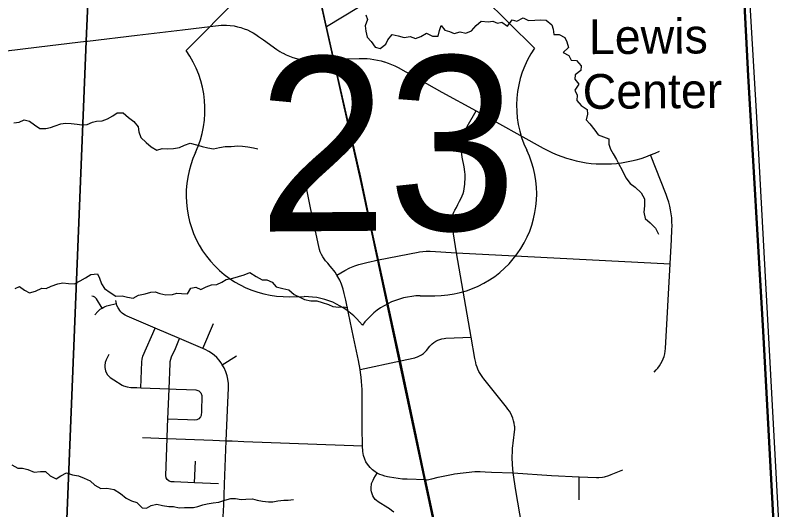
# Model space of a CAD drawing. Extents: x 114604 to 551442, y 316898 to 567001.
# Drawn here: x 194482 to 203831, y 466246 to 472164 of the extents above; entities that cross this region are included whole.
import ezdxf

# ---------------------------------------------------------------- set-up
doc = ezdxf.new("R2010")
doc.units = 0
for name, color, linetype in [('_CIVIL_CONSTRUCTION', 7, 'Continuous'), ('GE_P_Alignment_1000_Bearings', 7, 'Continuous'), ('GE_P_Alignment_1000_Cardinal_Points', 7, 'Continuous'), ('GE_P_Alignment_1000_Stations', 7, 'Continuous'), ('GE_P_Alignment_500_Bearings', 7, 'Continuous'), ('GE_P_Alignment_500_Cardinal_Points', 7, 'Continuous'), ('GE_P_Alignment_500_Distances', 7, 'Continuous'), ('PM_P_Cells', 7, 'Continuous')]:
    doc.layers.add(name, color=color, linetype=linetype)

msp = doc.modelspace()

# ---------------------------------------------------------------- linework, layer by layer
at = {"layer": 'GE_P_Alignment_1000_Bearings'}
for points in [[(201217, 450546.7), (200996, 454195.7), (200804.1, 457856.9), (200120.7, 462889.2), (199964.4, 463944.8), (199858.2, 464518.6), (199494.7, 466075.9), (198624.5, 470165), (197659.2, 474473.8), (196383.8, 480224.9)], [(204449.4, 450394.8), (204311.4, 452868.7), (204173.1, 455279), (204017.9, 457939.5), (203903.7, 460071.1), (203748, 462907.4), (203634.6, 464784.5), (203576.3, 465870), (203439.7, 468382.1), (203262.4, 471440.6), (203163.6, 473310), (202985.8, 476617.4), (202836.1, 479159.8)], [(204462, 450395.5), (204324, 452869.4), (204185.7, 455279.7), (204030.4, 457940.2), (203916.2, 460071.8), (203760.5, 462908.1), (203647.1, 464785.2), (203588.8, 465870.7), (203452.2, 468382.8), (203274.9, 471441.3), (203176.1, 473310.7), (202998.4, 476618.1), (202848.6, 479160.5)], [(204519.6, 450390.9), (204388.9, 452745.6), (204237.1, 455321.9), (204094.9, 457929.9), (203978.2, 460007.6), (203815.1, 462919.8), (203661.1, 465583.7), (203516.7, 468228.3), (203370.7, 470946.3), (203228.6, 473311.1), (203080.2, 476082.6), (202926.9, 478847)]]:
    msp.add_lwpolyline(points, dxfattribs=at)
at = {"layer": 'GE_P_Alignment_1000_Cardinal_Points'}
for p, q in [((196725.7, 468176), (196853.3, 468475.7)), ((196960.3, 467980.5), (197129.2, 468087.7)), ((198611.6, 467921.2), (199095.4, 468025.6)), ((197217.3, 467061), (198640.6, 467007.3)), ((196628.2, 466564.6), (196638.4, 466823.1)), ((201238.7, 466360.7), (201238.4, 466636.4))]:
    msp.add_line(p, q, dxfattribs=at)
for points in [[(199989.8, 468053.8), (199941.9, 468312), (199766.7, 469322.6), (199718.3, 469623.1), (199714.5, 469653.2), (199713.2, 469683.4), (199714.6, 469713.7), (199718.4, 469743.7), (199722.6, 469766.5), (199729, 469788.8), (199737.7, 469810.2), (199748.5, 469830.7), (199766.1, 469866.2), (199782.6, 469902.2), (199803.4, 469939.3), (199822.4, 469977.4), (199835.7, 470003.5), (199846.8, 470030.6), (199855.5, 470058.6), (199861.8, 470087.2), (199865.6, 470116.2), (199867, 470145.5), (199868.7, 470173.2), (199871.2, 470201.6), (199873.2, 470229.2), (199871.9, 470259.8), (199869, 470290.3), (199864.4, 470320.6), (199864, 470323.2), (199859, 470350.7), (199837.6, 470466), (199832, 470503.6), (199829, 470541.4), (199828.6, 470579.4), (199830.8, 470617.2), (199835.6, 470654.9), (199843, 470692.1), (199853, 470728.7), (199865.4, 470764.6), (199880.3, 470799.5), (199897.6, 470833.3), (200002, 471021.6)], [(202136.1, 467891.3), (202160.9, 467916.8), (202182.3, 467940.5), (202201.7, 467965.9), (202219, 467992.7), (202234.1, 468020.9), (202246.9, 468050.1), (202257.3, 468080.3), (202265.3, 468111.2), (202270.9, 468142.7), (202273.8, 468174.5), (202328.3, 469187.4), (202344.7, 469480.8), (202351.1, 469598.5), (202352.5, 469646.1), (202351.6, 469693.7), (202348.5, 469741.3), (202343.2, 469788.6), (202335.6, 469835.6), (202325.7, 469882.2), (202313.6, 469928.3), (202299.4, 469973.8), (202283, 470018.5), (202095.9, 470493.9)], [(198816.4, 466680.7), (198793.7, 466694.4), (198761.1, 466718.7), (198731.8, 466746.7), (198699.5, 466787.8), (198681.7, 466817.7), (198667.1, 466849.3), (198652.9, 466893.5), (198645.1, 466939.2), (198640.6, 467007.3), (198637.6, 467225.4), (198638.6, 467547.8), (198636.5, 467683.6), (198630.5, 467780.7), (198626.2, 467829.2), (198617.7, 467888), (198611.6, 467921.2), (198591.8, 468031.9), (198533.5, 468309), (198472.4, 468599.5), (198440.1, 468753.1), (198422.8, 468835.2), (198409.6, 468887.2), (198389.8, 468945), (198367.8, 468995.4), (198331.4, 469051.6), (198314.2, 469087.3), (198297.9, 469110.1), (198279, 469134.1), (198254.1, 469163), (198225.3, 469196), (198198.5, 469226.5), (198180.5, 469248.8), (198163.7, 469273.6), (198149, 469300), (198134.4, 469333.1), (198125, 469361.6), (198116.4, 469398.5), (198023.3, 469840.9), (197956.1, 470160.6)], [(198331.4, 469051.6), (198429.4, 469110.3), (198488.9, 469139.9), (198550.2, 469165.1), (198597.2, 469181.2), (198645, 469194.9), (198693.4, 469206), (198833.3, 469236.8), (199309.9, 469329.9), (199325.6, 469332.6), (199365.6, 469337.6), (199405.8, 469339.9), (199446.1, 469339.5), (199452.6, 469339.2), (199766.7, 469322.6), (200779.3, 469269.5), (202328.3, 469187.4)], [(195519.5, 468659.5), (195453.3, 468769.1), (195445.1, 468779.3), (195430.9, 468790.8), (195414.4, 468798.6), (195397.4, 468802.7)], [(195432.7, 468579.7), (195468, 468618), (195483.7, 468633.2), (195497.2, 468644.2), (195519.5, 468659.5), (195537.9, 468669.5), (195553.8, 468676.7), (195574.2, 468684.1), (195591.1, 468688.8), (195691.2, 468712.6)], [(196986.2, 466540.3), (196986.6, 466549.9), (197005.1, 467069.2), (197020.7, 467437), (197033.2, 467705), (197032.5, 467755.8), (197026.6, 467806.2), (197017.6, 467847.6), (197002.2, 467895.9), (196981.8, 467942.4), (196960.3, 467980.5), (196942.3, 468007.5), (196921.6, 468034.3), (196893.2, 468065.6), (196862.1, 468094.3), (196828.7, 468120.3), (196800.3, 468138.8), (196755.6, 468162.9), (196725.7, 468176), (196448.9, 468293.9), (196154.5, 468419.4), (195821, 468561.4), (195796.4, 468573.7), (195776.7, 468586.6), (195761.3, 468598.8), (195744.4, 468615.2), (195731.7, 468630.1), (195718.2, 468649.4), (195710.4, 468663), (195697.6, 468691.7), (195691.2, 468712.6), (195687.5, 468729.7), (195685, 468748.9)], [(195983.6, 467704.2), (195995.9, 468012.7), (195999.7, 468047.4), (196009, 468083.3), (196154.5, 468419.4)], [(196914.1, 466552.8), (196628.2, 466564.6), (196384.1, 466574.5), (196348.4, 466576.3), (196321.4, 466585.1), (196298.9, 466604.3), (196287.1, 466625.7), (196283, 466653.7), (196298.2, 467097.1), (196302.7, 467235.3), (196307.5, 467328), (196321.9, 467690.7), (196334, 467993.7), (196336.8, 468020.5), (196342.6, 468046.7), (196352.1, 468073.9), (196397.3, 468172.9), (196448.9, 468293.9)], [(199095.4, 468025.6), (199267.2, 468063.7), (199276.8, 468066.1), (199302, 468074.7), (199326.2, 468085.9), (199349.2, 468099.4), (199370.8, 468115.1), (199390.6, 468132.9), (199408.3, 468152.2), (199448.6, 468200.8), (199457, 468210.4), (199476, 468229.2), (199496.7, 468246), (199519, 468260.6), (199542.6, 468272.9), (199567.4, 468282.9), (199593, 468290.3), (199619.2, 468295.1), (199641.2, 468297.1), (199941.9, 468312)], [(195599.6, 468104), (195567.7, 468040.5), (195555.5, 468007), (195550.3, 467972.3), (195551.2, 467944.8), (195559.4, 467907.6), (195581.4, 467864.2), (195616.9, 467826.5), (195660.3, 467797.9), (195759.6, 467736.5), (195777.4, 467728.2), (195821, 467714.4), (195864.2, 467708.9), (195936.1, 467706.1), (195983.6, 467704.2), (196321.9, 467690.7), (196408.6, 467687.3), (196530.7, 467682.4), (196644.1, 467677.9), (196678.4, 467668.1), (196703.9, 467644.1), (196715.6, 467612.4), (196708.9, 467417.7), (196705.7, 467372.9), (196698.1, 467353.5), (196678.1, 467330.4), (196654.3, 467318.3), (196631.7, 467315.2), (196542.6, 467318.7), (196307.5, 467328)], [(199999.6, 468002.6), (199998.4, 468007.3), (199989.8, 468053.8)], [(200465.8, 467205.8), (200467.5, 467221.2), (200466.8, 467234.9), (200465.3, 467248.5), (200459.9, 467279.1), (200452.4, 467309.2), (200442.8, 467338.8), (200431.3, 467367.6), (200417.9, 467395.6), (200402.5, 467422.5), (200385.4, 467448.4), (200366.5, 467473.1), (200096.7, 467810.9), (200083.7, 467827.1), (200066.4, 467850), (200050.7, 467874.1), (200036.7, 467899.2), (200024.4, 467925.2), (200013.9, 467951.9), (200005.2, 467979.3), (199999.6, 468002.6)], [(201332.7, 464753.2), (201239.1, 464756.5), (201178.8, 464782.1), (201131.5, 464815.8), (201055.2, 464877.9), (201005.1, 464945.5), (200920.3, 465104.3), (200708, 465511), (200682.8, 465574.8), (200597.3, 465857.7), (200551.4, 466054.4), (200479.6, 466471.9), (200447.4, 466685.4), (200439.3, 466785.6), (200437.9, 466811.9), (200437, 466838.3), (200436.8, 466865.9), (200437.3, 466894), (200438.1, 466922.2), (200439.5, 466950.3), (200441.4, 466978.4), (200443.8, 467006.5), (200447.5, 467041.7), (200465.8, 467205.8)], [(196002.1, 467108.8), (196298.2, 467097.1), (196846.2, 467075.5), (197005.1, 467069.2), (197080.2, 467066.2), (197217.3, 467061)], [(199015.1, 466211.7), (198990.3, 466233.8), (198965.7, 466252), (198944.4, 466265.4), (198828.1, 466335.7), (198809, 466351), (198794.2, 466365.8), (198776.1, 466389.2), (198763.9, 466410.4), (198755, 466431.3), (198747.3, 466458.1), (198744.3, 466477), (198743, 466496.2), (198743.8, 466517.1), (198747.1, 466539.5), (198750.8, 466554.8), (198760.4, 466581), (198767.4, 466595.1), (198778.4, 466614.5), (198816.4, 466680.7)], [(199397.7, 466600.8), (199176, 466606.6), (199122, 466610.4), (198963.1, 466631.5), (198940.9, 466634.8), (198910.3, 466644.6), (198877.4, 466654.9), (198850.1, 466664.7), (198816.4, 466680.7)], [(199397.7, 466600.8), (199414.8, 466601), (199472.6, 466614.2), (199547.4, 466631.9), (199729.4, 466668.5), (199744.4, 466670.4)], [(199744.4, 466670.4), (199989.4, 466700.2), (200051.6, 466699.4), (200112.9, 466697.3), (200187.4, 466692.9), (200447.4, 466685.4)], [(200447.4, 466685.4), (200907.3, 466650.9), (201238.4, 466636.4), (201444.6, 466628.1), (201473.2, 466628.2), (201518.5, 466632.6), (201544, 466637.3), (201593.3, 466651.6), (201623.6, 466663.9), (201640.8, 466672.2), (201761.4, 466720.7)], [(196971, 466156.8), (196976.7, 466301.2), (196986.2, 466540.3)]]:
    msp.add_lwpolyline(points, dxfattribs=at)
at = {"layer": 'GE_P_Alignment_1000_Stations'}
for points in [[(198198, 472084.2), (197836.9, 473737.6), (197791.7, 473925.7), (197630.9, 474638.1), (197450.8, 475425), (197303.7, 476086.5), (197054.4, 477227.7)], [(198607.2, 470285.6), (198593.8, 470348.5), (198299.2, 471641.6), (198209.2, 472032.6), (198198, 472084.2)], [(200797.8, 457878.2), (200737.3, 458455.7), (200688.1, 458833.6), (200571, 459626.9), (200372.6, 461087.5), (200230.6, 462109.9), (200128.8, 462839.2), (200093.1, 463096), (199965.3, 464001.5), (199919.2, 464279.7), (199886.9, 464458), (199871, 464520.9), (199842.9, 464658.9), (199629.6, 465567.3), (199503.4, 466110.7), (199407, 466556.3), (199397.7, 466600.8), (199289.1, 467118.5), (199095.4, 468025.6), (198833.3, 469236.8), (198769.2, 469526.6), (198607.2, 470285.6)]]:
    msp.add_lwpolyline(points, dxfattribs=at)
at = {"layer": 'GE_P_Alignment_500_Bearings'}
msp.add_line((198209.2, 472032.6), (200748.7, 473577), dxfattribs=at)
for points in [[(195343.1, 471857.6), (195939.2, 471928.5), (196483.8, 471993.3), (196947.3, 472047.9)], [(196947.3, 472047.9), (196963, 472049.7), (197009.3, 472048.4), (197055.6, 472045.4), (197101.8, 472040.8), (197142.9, 472031.2), (197183.7, 472020.1), (197224, 472007.3), (197263.7, 471993), (197297.9, 471975.5), (197331.4, 471956.6), (197364, 471936.4), (197395.8, 471914.8), (197452.9, 471874.2), (197615.7, 471758.6), (197651.5, 471734.8), (197677.9, 471719.4), (197688.7, 471713.1), (197727.1, 471693.8), (197766.6, 471676.7), (197807.1, 471662.1), (197848.3, 471649.9), (197890.2, 471640.2), (197932.7, 471633.1), (197975.5, 471628.5), (198018.4, 471626.5), (198061.5, 471627.1), (198076.5, 471628), (198299.2, 471641.6)], [(191703.5, 471443.6), (192078.4, 471478.7), (192381.5, 471510.6), (193351.8, 471618.9), (194897.9, 471804.3), (195327.7, 471855.8), (195343.1, 471857.6)], [(198299.2, 471641.6), (198601.2, 471649.9), (198645.2, 471650.7), (198689.2, 471649.3), (198697, 471648.7), (198733.1, 471645.7), (198776.8, 471640), (198820.1, 471632), (198863, 471621.9), (198902.2, 471610.6), (198905.3, 471609.7), (198947, 471595.4), (198987.8, 471579), (199027.9, 471560.6), (199066.9, 471540.2), (199592.9, 471248.5), (200002, 471021.6), (200809.1, 470573.9), (200862.7, 470545.6), (200917.4, 470519.5), (200973, 470495.6), (201029.6, 470474), (201087, 470454.7), (201145.1, 470437.7), (201203.9, 470423.1), (201263.2, 470410.9), (201323, 470401), (201383.1, 470393.6), (201443.5, 470388.6), (201504, 470386.1), (201564.6, 470386), (201625.1, 470388.3), (201685.5, 470393.1), (201745.6, 470400.4), (201805.4, 470410), (201864.8, 470422.1), (201923.6, 470436.5), (201981.8, 470453.3), (202039.3, 470472.4), (202095.9, 470493.9), (202149.1, 470516.5), (202201.5, 470541.1)]]:
    msp.add_lwpolyline(points, dxfattribs=at)
at = {"layer": 'GE_P_Alignment_500_Cardinal_Points'}
for p, q in [((197390.9, 472620.7), (196527.1, 471744.3)), ((200703.5, 471774.5), (199827.1, 472638.3)), ((197766.5, 468794.8), (197940.6, 468796)), ((199332.7, 468806.1), (199506.7, 468807.4))]:
    msp.add_line(p, q, dxfattribs=at)
for centre, radius, start, end in [((201706.4, 471083), 1218.2, 145.41283, 205.86663), ((195534.3, 471038.4), 1218.2, 334.96084, 35.41465), ((197744.2, 470012.8), 1218.2, 155.24563, 271.05197), ((199511.5, 470025.5), 1218.2, 269.7755, 25.58184), ((197946.9, 467926), 870.1, 37.28363, 90.41373), ((199339, 467936), 870.1, 90.41374, 143.54384)]:
    msp.add_arc(centre, radius, start, end, dxfattribs=at)
at = {"layer": 'GE_P_Alignment_500_Distances'}
for points in [[(195626.9, 478683.1), (195326.5, 471858.6), (195040.1, 464746.1), (194758, 457741.5), (194606.7, 453032), (194559.6, 451565), (194534.6, 450787.1), (194498.6, 450788.7), (189135.1, 451027), (187658.9, 451091.3), (187073.4, 451122.5), (185831.4, 451190.3), (184719.1, 451230.2), (180983.3, 451413.1), (180912.9, 451416.4), (178654.1, 451485.6)], [(194606.7, 453032), (194758, 457741.5), (195040.1, 464746.1), (195326.5, 471858.6), (195626.9, 478683.1)]]:
    msp.add_lwpolyline(points, dxfattribs=at)
at = {"layer": 'PM_P_Cells'}
for points in [[(198681.2, 472172.3), (198699.6, 472118.4), (198674.2, 472040.1), (198682.7, 471976), (198697.2, 471906.1), (198745.6, 471852.4), (198794.1, 471784.6), (198852.1, 471771), (198921.7, 471821.6), (198943.3, 471873.8), (198998.7, 471938.3), (199066.8, 471922.7), (199140.9, 471903.2), (199212.7, 471911.8), (199276.8, 471890.2), (199340.6, 471912.7), (199410.2, 471953.2), (199478.5, 471917.7), (199546.4, 471916.1), (199563.9, 471986.3), (199585.4, 472044.6), (199629.8, 471990.8), (199683.8, 471975.2), (199742, 471949.6), (199811.8, 471968.1), (199881.8, 471952.6), (199949.5, 471983.1), (200003, 472045.5), (200062.6, 472096), (200148.6, 472088.6), (200204.4, 472099), (200258.6, 472073.4), (200312.5, 472083.8), (200378.8, 472038.2), (200434.1, 472112.7), (200490.2, 472097.1), (200567.9, 472135.7), (200632, 472104.1), (200705.9, 472110.6), (200777.8, 472115.1), (200843.8, 472107.6), (200912.2, 472052), (200926.6, 472000), (200935.1, 471936), (200999, 471938.4), (201065.2, 471902.9), (201089.6, 471851), (201112.1, 471783.1), (201048.6, 471720.5), (201116.8, 471687), (201141.2, 471631.1), (201205.2, 471627.5), (201261.6, 471561.8), (201258.1, 471507.7), (201192.5, 471455.2), (201184.9, 471403.1), (201235.3, 471343.3), (201185.9, 471270.9), (201214.4, 471211), (201208.9, 471146.9), (201263.3, 471085.2), (201333.6, 471037.6), (201340, 470983.6), (201324.5, 470915.4), (201364.9, 470865.6), (201425.4, 470791.9), (201465.8, 470734.1), (201531.9, 470710.5), (201594.1, 470686.9), (201594.6, 470622.9), (201613, 470562.9), (201647.4, 470509.1), (201685.9, 470439.2), (201714.3, 470383.4), (201748.7, 470321.5), (201797.5, 470221.7), (201850, 470150), (201910.2, 470108.3), (201980.7, 470040.7), (202021.2, 469966.9), (202021.8, 469884.8), (202012.5, 469806.6), (202031, 469730.6), (202089.4, 469679), (202153.8, 469615.3), (202190.3, 469545.5)], [(194460.8, 470878.4), (194522.7, 470886.9), (194586.4, 470915.4), (194648.5, 470899.8), (194708.8, 470854.2), (194773, 470810.6), (194845, 470813.1), (194898.8, 470823.5), (194954.6, 470844), (195024.4, 470866.5), (195080.3, 470874.9), (195148.2, 470871.4), (195218.2, 470863.9), (195274.3, 470854.3), (195338.2, 470860.7), (195401.9, 470887.2), (195453.8, 470897.6), (195521.7, 470904.1), (195583.4, 470928.6), (195647.1, 470961.1), (195698.8, 470997.5), (195770.7, 470998), (195837.1, 470942.4), (195899.4, 470896.8), (195951.8, 470831.1), (195958.3, 470771.1), (195984.8, 470703.2), (196047.2, 470643.6), (196105.5, 470591.9), (196175.8, 470552.4), (196237.6, 470570.9), (196305.5, 470569.3), (196373.5, 470569.8), (196445.3, 470582.4), (196507, 470612.8), (196574.8, 470635.4), (196648.9, 470615.9), (196717, 470594.3), (196785, 470578.8), (196855, 470569.3), (196926.8, 470583.8), (196994.7, 470594.3), (197064.6, 470594.8), (197144.5, 470601.4), (197200.5, 470597.8), (197266.5, 470590.2), (197334.5, 470580.7), (197386.6, 470567.1)], [(194475.9, 468892.2), (194527.7, 468916.6), (194587.9, 468875), (194650.1, 468843.4), (194721.9, 468862), (194797.6, 468896.5), (194849.6, 468894.9), (194909.3, 468921.4), (194987, 468950), (195048.9, 468962.4), (195114.9, 468952.9), (195186.8, 468949.4), (195254.5, 468985.9), (195318.2, 469020.4), (195383.8, 469060.9), (195463.7, 469069.5), (195488.1, 469015.6), (195510.6, 468947.7), (195546.9, 468893.9), (195615.3, 468844.3), (195685.5, 468802.7), (195761.4, 468807.3), (195825.5, 468787.7), (195889.6, 468776.1), (195955.2, 468812.7), (196037, 468831.3), (196102.8, 468847.7), (196156.7, 468852.1), (196212.8, 468834.5), (196284.9, 468817), (196362.8, 468821.5), (196414.6, 468837.9), (196470.6, 468834.3), (196542.6, 468830.8), (196584, 468899.2), (196641.9, 468909.6), (196704, 468880), (196765.8, 468912.5), (196831.5, 468937), (196895.4, 468941.5), (196953.2, 468967.9), (197006.9, 469002.3), (197084.7, 469016.9), (197152.5, 469035.4), (197222.3, 469055.9), (197292, 469086.5), (197366.3, 469038.9), (197438.5, 468999.4), (197492.5, 468997.8), (197556.6, 468968.2), (197607, 468914.5), (197685.1, 468893), (197757.2, 468877.5), (197823.6, 468819.9), (197887.7, 468788.3), (197945.9, 468762.6), (198019.9, 468747.1), (198093.9, 468745.6)], [(198093.9, 468745.6), (198158, 468724.1), (198234.1, 468702.6), (198286.2, 468678.9), (198356.2, 468671.4), (198408.1, 468675.8), (198464.2, 468664.1)], [(194436, 466781.2), (194510.3, 466739.6), (194564.2, 466742), (194630.3, 466722.5), (194706.5, 466693), (194782.4, 466699.5), (194840.3, 466699.9), (194894.7, 466648.2), (194966.9, 466612.7), (195022.6, 466649.1), (195090.2, 466683.6), (195162.3, 466662.1), (195234.4, 466648.6), (195302.5, 466619), (195374.7, 466589.5), (195433.1, 466535.8), (195503.3, 466498.3), (195575.2, 466498.8), (195665.3, 466483.4), (195739.6, 466435.8), (195805.9, 466380.2), (195872.1, 466350.6), (195936.2, 466327), (196000.7, 466263.4), (196052.7, 466261.7), (196106.4, 466292.2), (196176.2, 466310.7), (196242.3, 466291.1), (196320.3, 466281.6), (196376.2, 466280), (196444.3, 466266.5), (196506.2, 466268.9), (196614.1, 466269.7), (196668, 466282.1), (196725.8, 466300.5), (196777.6, 466312.9), (196849.5, 466325.4), (196919.4, 466333.9), (196991.1, 466358.4), (197062.9, 466377), (197116.9, 466377.3), (197186.9, 466365.8), (197242.8, 466368.2), (197320.7, 466370.8), (197376.8, 466355.1), (197442.8, 466345.6), (197512.8, 466338), (197564.8, 466338.4), (197626.7, 466348.8), (197696.5, 466355.3), (197748.5, 466357.7), (197812.4, 466366.2)]]:
    msp.add_lwpolyline(points, dxfattribs=at)

# ---------------------------------------------------------------- texts
at = {"layer": '_CIVIL_CONSTRUCTION'}
for s, rotation, p in [('Lewis', 0.4139, (201356.9, 471701.5)), ('Center', 0.41389, (201282.4, 471045.3))]:
    msp.add_text(s, height=417, rotation=rotation, dxfattribs=at).set_placement(p)
at = {"layer": 'GE_P_Alignment_500_Cardinal_Points'}
msp.add_text('23', height=2088.29, rotation=0.41373, dxfattribs=at).set_placement((197391.1, 469575.2))

doc.saveas('drawing.dxf')
